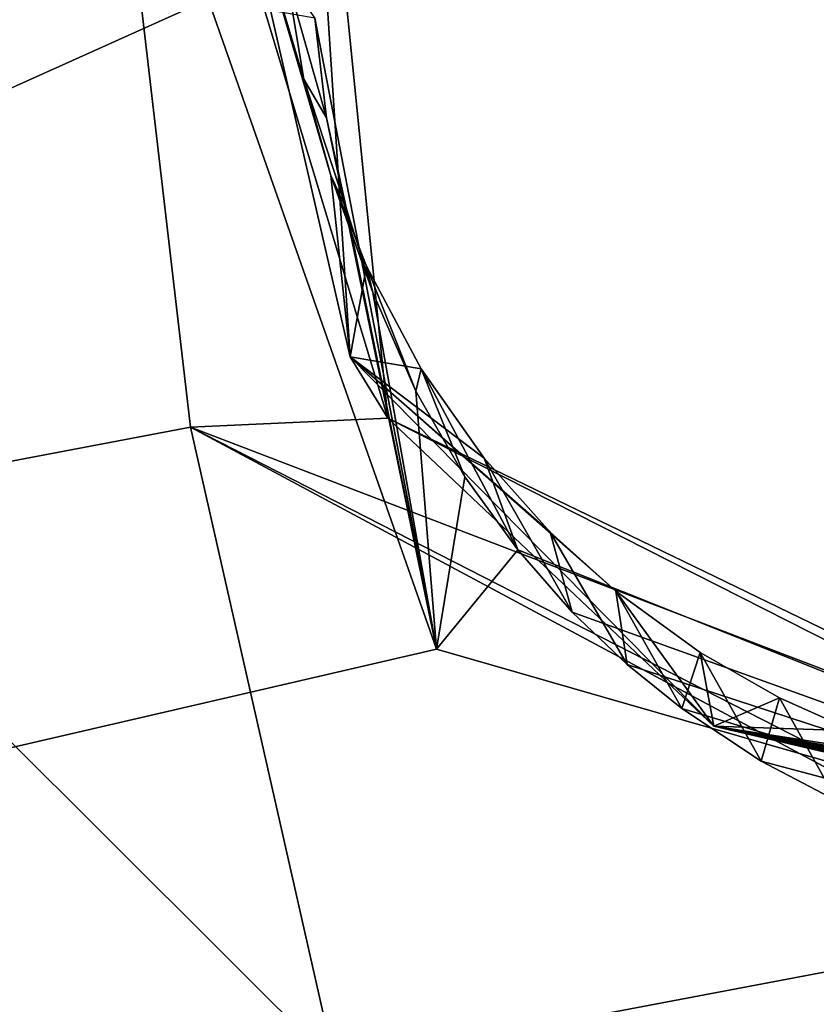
# Model space of a CAD drawing. Header units: millimetres. Extents: x -147 to 294, y -82 to 275.
# Tile 585 of 609: x 277.7 to 279.33, y 235.26 to 237.27. Entities that reach past the tile are written whole.
import ezdxf

# ---------------------------------------------------------------- set-up
doc = ezdxf.new("R2010")
doc.units = ezdxf.units.MM
doc.header["$LTSCALE"] = 67.506716
for name, color, linetype in [('2099', 7, 'CONTINUOUS'), ('2172', 7, 'CONTINUOUS'), ('2620', 7, 'CONTINUOUS'), ('2622', 7, 'CONTINUOUS'), ('2630', 7, 'CONTINUOUS'), ('2633', 7, 'CONTINUOUS'), ('2634', 7, 'CONTINUOUS'), ('556', 7, 'CONTINUOUS'), ('601', 7, 'CONTINUOUS'), ('871', 7, 'CONTINUOUS')]:
    doc.layers.add(name, color=color, linetype=linetype)

msp = doc.modelspace()

# ---------------------------------------------------------------- linework, layer by layer
at = {"layer": '2099', "linetype": 'CONTINUOUS'}
for points in [[(277.1982, 236.2779, -16.433), (278.3441, 235.1355, -16.9623), (271.7961, 235.7186, -14.9642), (277.1982, 236.2779, -16.433)], [(278.3441, 235.1355, -16.9623), (279.8433, 234.8072, -17.4851), (271.7961, 235.7186, -14.9642), (278.3441, 235.1355, -16.9623)], [(271.7961, 235.7186, -14.9642), (279.8433, 234.8072, -17.4851), (274.3881, 234.3392, -15.9016), (271.7961, 235.7186, -14.9642)]]:
    msp.add_3dface(points, dxfattribs=at)
at = {"layer": '2172', "linetype": 'CONTINUOUS'}
for points in [[(282.0496, 229.6309, -16.6397), (288.3796, 239.1702, -17.1263), (272.8787, 229.9782, -13.7336), (282.0496, 229.6309, -16.6397)], [(272.8787, 229.9782, -13.7336), (288.3796, 239.1702, -17.1263), (273.9144, 230.7205, -13.9116), (272.8787, 229.9782, -13.7336)], [(273.9144, 230.7205, -13.9116), (288.3796, 239.1702, -17.1263), (274.4493, 231.8836, -13.8807), (273.9144, 230.7205, -13.9116)], [(288.3796, 239.1702, -17.1263), (280.9727, 235.289, -15.3227), (274.4493, 231.8836, -13.8807), (288.3796, 239.1702, -17.1263)], [(278.4509, 238.6435, -14.0146), (263.6109, 237.9574, -10.2246), (271.496, 234.3504, -12.6737), (278.4509, 238.6435, -14.0146)], [(278.0856, 237.3142, -14.1122), (278.4509, 238.6435, -14.0146), (271.496, 234.3504, -12.6737), (278.0856, 237.3142, -14.1122)], [(278.5519, 235.9851, -14.4585), (278.0856, 237.3142, -14.1122), (271.496, 234.3504, -12.6737), (278.5519, 235.9851, -14.4585)], [(280.9727, 235.289, -15.3227), (278.5519, 235.9851, -14.4585), (271.496, 234.3504, -12.6737), (280.9727, 235.289, -15.3227)], [(273.7049, 233.998, -13.3393), (280.9727, 235.289, -15.3227), (271.496, 234.3504, -12.6737), (273.7049, 233.998, -13.3393)], [(274.4493, 231.8836, -13.8807), (280.9727, 235.289, -15.3227), (273.7049, 233.998, -13.3393), (274.4493, 231.8836, -13.8807)]]:
    msp.add_3dface(points, dxfattribs=at)
at = {"layer": '2620', "linetype": 'CONTINUOUS'}
for points in [[(278.0856, 237.3142, -14.1122), (278.5519, 235.9851, -14.4585), (278.3037, 237.2759, -14.4346), (278.0856, 237.3142, -14.1122)], [(278.3037, 237.2759, -14.4346), (278.5519, 235.9851, -14.4585), (278.3273, 237.072, -14.4711), (278.3037, 237.2759, -14.4346)], [(278.3273, 237.072, -14.4711), (278.5519, 235.9851, -14.4585), (278.3678, 236.8851, -14.5109), (278.3273, 237.072, -14.4711)], [(278.3678, 236.8851, -14.5109), (278.5519, 235.9851, -14.4585), (278.4219, 236.7148, -14.553), (278.3678, 236.8851, -14.5109)], [(278.4219, 236.7148, -14.553), (278.5519, 235.9851, -14.4585), (278.5098, 236.5126, -14.6109), (278.4219, 236.7148, -14.553)], [(278.5098, 236.5126, -14.6109), (278.5519, 235.9851, -14.4585), (278.6102, 236.3378, -14.6694), (278.5098, 236.5126, -14.6109)], [(278.6102, 236.3378, -14.6694), (278.5519, 235.9851, -14.4585), (278.7181, 236.1881, -14.7269), (278.6102, 236.3378, -14.6694)], [(278.5519, 235.9851, -14.4585), (280.9727, 235.289, -15.3227), (278.7181, 236.1881, -14.7269), (278.5519, 235.9851, -14.4585)], [(278.7181, 236.1881, -14.7269), (280.9727, 235.289, -15.3227), (278.8297, 236.0611, -14.7826), (278.7181, 236.1881, -14.7269)], [(278.8297, 236.0611, -14.7826), (280.9727, 235.289, -15.3227), (278.9422, 235.9539, -14.8359), (278.8297, 236.0611, -14.7826)], [(278.9422, 235.9539, -14.8359), (280.9727, 235.289, -15.3227), (279.0536, 235.864, -14.8864), (278.9422, 235.9539, -14.8359)], [(279.0536, 235.864, -14.8864), (280.9727, 235.289, -15.3227), (279.2159, 235.7563, -14.957), (279.0536, 235.864, -14.8864)], [(279.2159, 235.7563, -14.957), (280.9727, 235.289, -15.3227), (279.3704, 235.6752, -15.0213), (279.2159, 235.7563, -14.957)]]:
    msp.add_3dface(points, dxfattribs=at)
at = {"layer": '2622', "linetype": 'CONTINUOUS'}
for points in [[(278.3037, 237.2759, -14.4346), (278.3273, 237.072, -14.4711), (278.2467, 237.3553, -15.2095), (278.3037, 237.2759, -14.4346)], [(278.2467, 237.3553, -15.2095), (278.3273, 237.072, -14.4711), (278.2811, 237.1507, -15.2514), (278.2467, 237.3553, -15.2095)], [(278.3273, 237.072, -14.4711), (278.3678, 236.8851, -14.5109), (278.2811, 237.1507, -15.2514), (278.3273, 237.072, -14.4711)], [(278.2811, 237.1507, -15.2514), (278.3678, 236.8851, -14.5109), (278.3358, 236.9539, -15.2984), (278.2811, 237.1507, -15.2514)], [(278.3678, 236.8851, -14.5109), (278.4219, 236.7148, -14.553), (278.3358, 236.9539, -15.2984), (278.3678, 236.8851, -14.5109)], [(278.3358, 236.9539, -15.2984), (278.4219, 236.7148, -14.553), (278.4087, 236.7688, -15.3493), (278.3358, 236.9539, -15.2984)], [(278.4219, 236.7148, -14.553), (278.5098, 236.5126, -14.6109), (278.4087, 236.7688, -15.3493), (278.4219, 236.7148, -14.553)], [(278.4087, 236.7688, -15.3493), (278.5098, 236.5126, -14.6109), (278.5211, 236.5582, -15.4163), (278.4087, 236.7688, -15.3493)], [(278.5098, 236.5126, -14.6109), (278.6102, 236.3378, -14.6694), (278.5211, 236.5582, -15.4163), (278.5098, 236.5126, -14.6109)], [(278.6102, 236.3378, -14.6694), (278.7181, 236.1881, -14.7269), (278.5211, 236.5582, -15.4163), (278.6102, 236.3378, -14.6694)], [(278.5211, 236.5582, -15.4163), (278.7181, 236.1881, -14.7269), (278.6499, 236.3756, -15.4842), (278.5211, 236.5582, -15.4163)], [(278.7181, 236.1881, -14.7269), (278.8297, 236.0611, -14.7826), (278.6499, 236.3756, -15.4842), (278.7181, 236.1881, -14.7269)], [(278.6499, 236.3756, -15.4842), (278.8297, 236.0611, -14.7826), (278.7848, 236.2248, -15.5493), (278.6499, 236.3756, -15.4842)], [(278.8297, 236.0611, -14.7826), (278.9422, 235.9539, -14.8359), (278.7848, 236.2248, -15.5493), (278.8297, 236.0611, -14.7826)], [(278.7848, 236.2248, -15.5493), (278.9422, 235.9539, -14.8359), (278.9185, 236.1037, -15.6094), (278.7848, 236.2248, -15.5493)], [(278.9422, 235.9539, -14.8359), (279.0536, 235.864, -14.8864), (278.9185, 236.1037, -15.6094), (278.9422, 235.9539, -14.8359)], [(278.9185, 236.1037, -15.6094), (279.0536, 235.864, -14.8864), (279.091, 235.9784, -15.6824), (278.9185, 236.1037, -15.6094)], [(279.0536, 235.864, -14.8864), (279.2159, 235.7563, -14.957), (279.091, 235.9784, -15.6824), (279.0536, 235.864, -14.8864)], [(279.091, 235.9784, -15.6824), (279.2159, 235.7563, -14.957), (279.2534, 235.8859, -15.7474), (279.091, 235.9784, -15.6824)], [(279.2159, 235.7563, -14.957), (279.3704, 235.6752, -15.0213), (279.2534, 235.8859, -15.7474), (279.2159, 235.7563, -14.957)], [(279.2534, 235.8859, -15.7474), (279.3704, 235.6752, -15.0213), (279.4041, 235.8185, -15.8048), (279.2534, 235.8859, -15.7474)]]:
    msp.add_3dface(points, dxfattribs=at)
at = {"layer": '2630', "linetype": 'CONTINUOUS'}
for points in [[(278.2467, 237.3553, -15.2095), (278.2811, 237.1507, -15.2514), (278.1257, 237.6721, -15.1242), (278.2467, 237.3553, -15.2095)], [(278.2811, 237.1507, -15.2514), (278.3358, 236.9539, -15.2984), (278.1257, 237.6721, -15.1242), (278.2811, 237.1507, -15.2514)], [(278.1257, 237.6721, -15.1242), (278.3358, 236.9539, -15.2984), (278.3755, 236.5833, -15.3681), (278.1257, 237.6721, -15.1242)], [(278.3358, 236.9539, -15.2984), (278.4087, 236.7688, -15.3493), (278.3755, 236.5833, -15.3681), (278.3358, 236.9539, -15.2984)], [(278.4087, 236.7688, -15.3493), (278.5211, 236.5582, -15.4163), (278.3755, 236.5833, -15.3681), (278.4087, 236.7688, -15.3493)], [(278.5211, 236.5582, -15.4163), (278.6499, 236.3756, -15.4842), (278.3755, 236.5833, -15.3681), (278.5211, 236.5582, -15.4163)], [(278.6499, 236.3756, -15.4842), (278.7848, 236.2248, -15.5493), (278.3755, 236.5833, -15.3681), (278.6499, 236.3756, -15.4842)], [(278.7848, 236.2248, -15.5493), (278.9185, 236.1037, -15.6094), (278.3755, 236.5833, -15.3681), (278.7848, 236.2248, -15.5493)], [(278.3755, 236.5833, -15.3681), (278.9185, 236.1037, -15.6094), (279.1194, 235.8275, -15.7152), (278.3755, 236.5833, -15.3681)], [(278.9185, 236.1037, -15.6094), (279.091, 235.9784, -15.6824), (279.1194, 235.8275, -15.7152), (278.9185, 236.1037, -15.6094)], [(279.091, 235.9784, -15.6824), (279.2534, 235.8859, -15.7474), (279.1194, 235.8275, -15.7152), (279.091, 235.9784, -15.6824)], [(279.2534, 235.8859, -15.7474), (279.4041, 235.8185, -15.8048), (279.1194, 235.8275, -15.7152), (279.2534, 235.8859, -15.7474)], [(279.4041, 235.8185, -15.8048), (279.6073, 235.7519, -15.8787), (279.1194, 235.8275, -15.7152), (279.4041, 235.8185, -15.8048)], [(279.6073, 235.7519, -15.8787), (279.7844, 235.714, -15.9401), (279.1194, 235.8275, -15.7152), (279.6073, 235.7519, -15.8787)], [(279.7844, 235.714, -15.9401), (280.4247, 235.6039, -16.1593), (279.1194, 235.8275, -15.7152), (279.7844, 235.714, -15.9401)], [(280.2328, 235.5814, -16.1023), (280.1851, 235.5788, -16.0877), (279.1194, 235.8275, -15.7152), (280.2328, 235.5814, -16.1023)], [(280.2807, 235.5853, -16.1168), (280.2328, 235.5814, -16.1023), (279.1194, 235.8275, -15.7152), (280.2807, 235.5853, -16.1168)], [(280.3286, 235.5903, -16.1311), (280.2807, 235.5853, -16.1168), (279.1194, 235.8275, -15.7152), (280.3286, 235.5903, -16.1311)], [(280.3766, 235.5965, -16.1453), (280.3286, 235.5903, -16.1311), (279.1194, 235.8275, -15.7152), (280.3766, 235.5965, -16.1453)], [(280.4247, 235.6039, -16.1593), (280.3766, 235.5965, -16.1453), (279.1194, 235.8275, -15.7152), (280.4247, 235.6039, -16.1593)]]:
    msp.add_3dface(points, dxfattribs=at)
at = {"layer": '2633', "linetype": 'CONTINUOUS'}
for points in [[(277.1982, 236.2779, -16.433), (277.0625, 238.9364, -15.9834), (277.7916, 238.6478, -15.9157), (277.1982, 236.2779, -16.433)], [(277.1982, 236.2779, -16.433), (277.7916, 238.6478, -15.9157), (278.0495, 236.4394, -16.2899), (277.1982, 236.2779, -16.433)], [(277.7916, 238.6478, -15.9157), (278.2551, 238.4402, -15.2407), (278.4528, 236.4576, -15.5458), (277.7916, 238.6478, -15.9157)], [(278.0495, 236.4394, -16.2899), (277.7916, 238.6478, -15.9157), (278.4528, 236.4576, -15.5458), (278.0495, 236.4394, -16.2899)], [(280.1586, 235.6317, -16.3395), (278.0495, 236.4394, -16.2899), (278.4528, 236.4576, -15.5458), (280.1586, 235.6317, -16.3395)], [(278.3441, 235.1355, -16.9623), (277.1982, 236.2779, -16.433), (278.0495, 236.4394, -16.2899), (278.3441, 235.1355, -16.9623)], [(279.924, 235.4347, -17.1274), (278.3441, 235.1355, -16.9623), (278.0495, 236.4394, -16.2899), (279.924, 235.4347, -17.1274)], [(280.1586, 235.6317, -16.3395), (279.9377, 235.4734, -17.0771), (278.0495, 236.4394, -16.2899), (280.1586, 235.6317, -16.3395)], [(279.9377, 235.4734, -17.0771), (279.924, 235.4347, -17.1274), (278.0495, 236.4394, -16.2899), (279.9377, 235.4734, -17.0771)], [(279.8433, 234.8072, -17.4851), (278.3441, 235.1355, -16.9623), (279.924, 235.4347, -17.1274), (279.8433, 234.8072, -17.4851)]]:
    msp.add_3dface(points, dxfattribs=at)
at = {"layer": '2634', "linetype": 'CONTINUOUS'}
for points in [[(278.2551, 238.4402, -15.2407), (278.1257, 237.6721, -15.1242), (278.3755, 236.5833, -15.3681), (278.2551, 238.4402, -15.2407)], [(278.2551, 238.4402, -15.2407), (278.3755, 236.5833, -15.3681), (278.4528, 236.4576, -15.5458), (278.2551, 238.4402, -15.2407)], [(278.3755, 236.5833, -15.3681), (279.1194, 235.8275, -15.7152), (278.4528, 236.4576, -15.5458), (278.3755, 236.5833, -15.3681)], [(279.1194, 235.8275, -15.7152), (280.1851, 235.5788, -16.0877), (278.4528, 236.4576, -15.5458), (279.1194, 235.8275, -15.7152)], [(280.1851, 235.5788, -16.0877), (280.1586, 235.6317, -16.3395), (278.4528, 236.4576, -15.5458), (280.1851, 235.5788, -16.0877)]]:
    msp.add_3dface(points, dxfattribs=at)
at = {"layer": '556', "linetype": 'CONTINUOUS'}
for points in [[(275.5593, 240.2651, -36.1212), (289.5876, 244.1441, -33.9631), (262.8979, 217.597, -42.8457), (275.5593, 240.2651, -36.1212)], [(289.5876, 244.1441, -33.9631), (292.0149, 230.39, -37.5033), (262.8979, 217.597, -42.8457), (289.5876, 244.1441, -33.9631)]]:
    msp.add_3dface(points, dxfattribs=at)
at = {"layer": '601', "linetype": 'CONTINUOUS'}
msp.add_3dface([(288.8419, 231.8653, -35.2357), (283.0054, 245.2604, -31.242), (277.3847, 252.8882, -29.0322), (288.8419, 231.8653, -35.2357)], dxfattribs=at)
at = {"layer": '871', "linetype": 'CONTINUOUS'}
msp.add_3dface([(288.8419, 231.8653, -35.2357), (277.3847, 252.8882, -29.0322), (258.5558, 231.2743, -37.6522), (288.8419, 231.8653, -35.2357)], dxfattribs=at)

doc.saveas('drawing.dxf')
